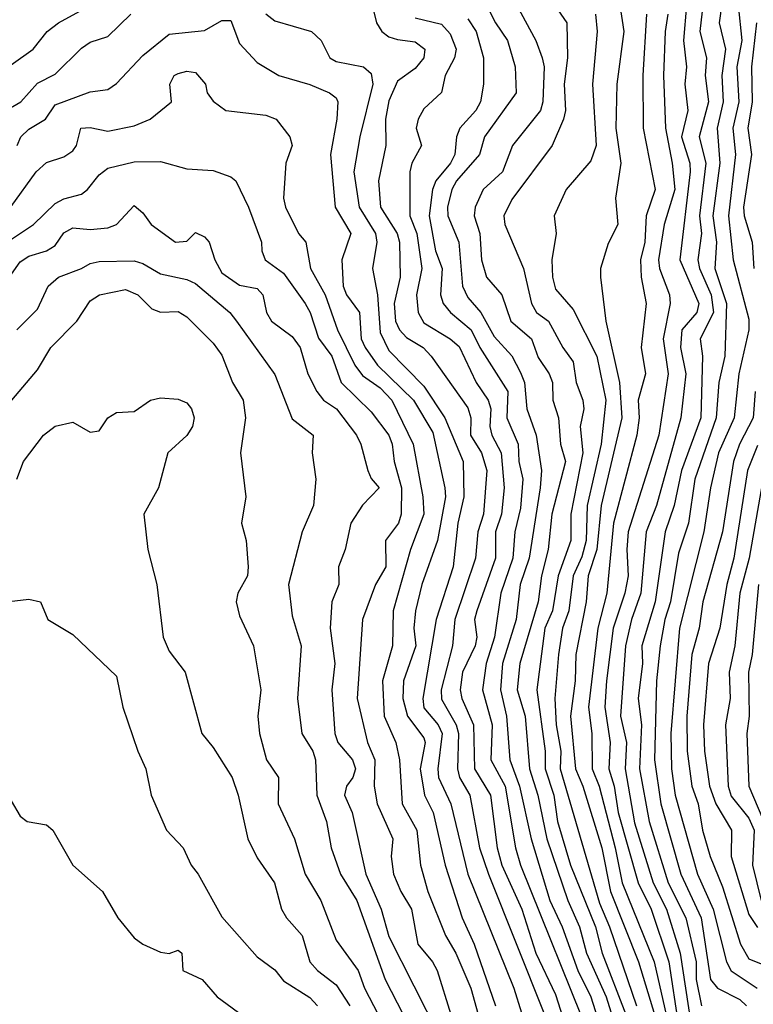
# Model space of a CAD drawing. Header units: metres. Extents: x -51132 to -49532, y -231222 to -229437.
# Tile 575 of 656: x -49891 to -49849, y -230152 to -230096. Entities that reach past the tile are written whole.
import ezdxf

# ---------------------------------------------------------------- set-up
doc = ezdxf.new("R2010")
doc.units = ezdxf.units.M
for name, color, linetype in [('CONTOUR_HALF', 8, 'Continuous'), ('CONTOUR_INDEX', 1, 'Continuous'), ('CONTOUR_INTER', 3, 'Continuous')]:
    doc.layers.add(name, color=color, linetype=linetype)

msp = doc.modelspace()

# ---------------------------------------------------------------- linework, layer by layer
at = {"layer": 'CONTOUR_HALF'}
for points, elevation in [([(-49850.352, -230092.759), (-49850.756, -230095.759), (-49850.408, -230097.259), (-49850.602, -230098.759), (-49850.532, -230100.259), (-49850.878, -230101.759), (-49850.718, -230103.759), (-49851.114, -230106.759), (-49850.908, -230108.259), (-49851.006, -230109.759), (-49850.341, -230111.759), (-49850.432, -230114.759), (-49850.773, -230116.259), (-49850.932, -230118.259), (-49852.149, -230121.759), (-49852.503, -230124.259), (-49853.08, -230125.978), (-49853.536, -230128.759), (-49853.852, -230129.759), (-49854.118, -230131.259), (-49854.332, -230133.259), (-49854.446, -230137.759), (-49854.078, -230140.259), (-49852.946, -230144.259), (-49851.787, -230146.759), (-49851.254, -230150.259), (-49850.859, -230150.759), (-49849.58, -230151.403), (-49849.205, -230151.759)], 70.5), ([(-49870.634, -230094.259), (-49870.289, -230095.759), (-49869.981, -230096.259), (-49869.58, -230096.56), (-49869.08, -230096.716), (-49868.08, -230096.838), (-49867.531, -230097.259), (-49867.589, -230097.759), (-49868.08, -230098.357), (-49869.08, -230099.089), (-49869.58, -230100.202), (-49869.776, -230101.259), (-49869.755, -230102.759), (-49870.175, -230104.759), (-49870.053, -230106.259), (-49869.094, -230107.759), (-49868.974, -230108.259), (-49868.926, -230110.259), (-49869.268, -230111.759), (-49869.189, -230112.759), (-49868.963, -230113.259), (-49868.58, -230113.68), (-49867.631, -230114.259), (-49867.167, -230114.759), (-49865.08, -230117.691), (-49864.916, -230118.259), (-49864.924, -230119.259), (-49864.292, -230120.259), (-49863.995, -230121.259), (-49864.191, -230123.759), (-49864.506, -230124.759), (-49864.648, -230126.259), (-49865.817, -230129.759), (-49865.955, -230131.259), (-49866.606, -230133.759), (-49866.58, -230134.294), (-49865.746, -230135.759), (-49865.618, -230136.259), (-49865.673, -230138.259), (-49865.559, -230138.759), (-49864.97, -230139.759), (-49864.408, -230142.759), (-49863.909, -230144.259), (-49860.71, -230152.259)], 76.5), ([(-49862.547, -230094.259), (-49861.204, -230096.759), (-49860.838, -230097.759), (-49860.739, -230098.259), (-49860.8, -230100.259), (-49860.945, -230100.759), (-49862.529, -230102.759), (-49863.109, -230104.259), (-49864.203, -230105.259), (-49864.666, -230106.259), (-49864.71, -230106.759), (-49864.393, -230107.759), (-49864.3, -230109.259), (-49864.021, -230110.259), (-49863.15, -230111.259), (-49862.619, -230112.759), (-49861.45, -230113.759), (-49861.08, -230114.824), (-49860.441, -230115.759), (-49860.26, -230116.259), (-49860.236, -230117.259), (-49859.908, -230118.259), (-49859.803, -230119.759), (-49859.517, -230120.759), (-49860.299, -230123.759), (-49860.495, -230125.759), (-49860.877, -230127.259), (-49861.077, -230128.759), (-49862.119, -230132.259), (-49862.264, -230133.759), (-49861.821, -230135.259), (-49861.57, -230138.259), (-49861.084, -230139.759), (-49860.573, -230142.259), (-49859.391, -230145.759), (-49858.708, -230147.259), (-49858.313, -230148.759), (-49857.19, -230151.259), (-49856.565, -230153.259)], 74.5), ([(-49891.08, -230098.156), (-49889.83, -230097.259), (-49889.044, -230096.259), (-49888.391, -230095.759), (-49886.558, -230094.759)], 76.5), ([(-49852.615, -230094.759), (-49852.801, -230096.759), (-49852.628, -230098.259), (-49852.722, -230099.259), (-49852.544, -230100.759), (-49852.902, -230102.259), (-49852.437, -230103.759), (-49852.413, -230104.259), (-49852.997, -230109.259), (-49851.929, -230111.759), (-49852.04, -230112.259), (-49852.896, -230113.259), (-49852.96, -230114.259), (-49852.663, -230115.759), (-49852.945, -230118.259), (-49854.333, -230123.259), (-49854.917, -230124.759), (-49855.23, -230128.259), (-49855.753, -230129.759), (-49856.091, -230131.259), (-49856.389, -230135.259), (-49856.044, -230136.759), (-49856.117, -230138.259), (-49855.58, -230141.334), (-49854.522, -230144.759), (-49853.765, -230146.259), (-49852.976, -230148.759), (-49852.368, -230152.759)], 71.5), ([(-49865.08, -230095.539), (-49864.611, -230096.259), (-49864.189, -230097.759), (-49864.185, -230099.259), (-49864.356, -230100.259), (-49864.625, -230100.759), (-49865.537, -230101.759), (-49865.726, -230102.259), (-49865.811, -230103.259), (-49866.074, -230103.759), (-49866.904, -230104.759), (-49867.09, -230105.259), (-49867.271, -230106.759), (-49866.921, -230108.759), (-49866.54, -230109.759), (-49866.625, -230111.259), (-49866.476, -230111.759), (-49866.073, -230112.259), (-49864.887, -230113.259), (-49864.393, -230114.259), (-49862.795, -230116.759), (-49862.851, -230118.259), (-49862.21, -230119.759), (-49862.171, -230120.759), (-49861.942, -230121.759), (-49862.08, -230123.418), (-49862.396, -230124.759), (-49862.519, -230126.259), (-49863.195, -230128.259), (-49863.55, -230130.759), (-49864.041, -230132.259), (-49864.25, -230133.759), (-49863.693, -230135.759), (-49863.759, -230137.759), (-49862.953, -230139.259), (-49862.364, -230142.759), (-49862.082, -230143.759), (-49858.08, -230153.704)], 75.5), ([(-49857.803, -230095.259), (-49857.704, -230096.259), (-49857.968, -230099.259), (-49857.775, -230102.759), (-49858.08, -230103.626), (-49859.485, -230105.259), (-49860.159, -230106.759), (-49860.055, -230107.759), (-49860.29, -230109.259), (-49860.264, -230110.259), (-49860.08, -230110.934), (-49859.08, -230112.098), (-49857.723, -230114.759), (-49857.208, -230117.259), (-49857.492, -230119.759), (-49858.278, -230123.259), (-49858.332, -230125.259), (-49858.58, -230126.179), (-49859.076, -230127.259), (-49859.32, -230129.259), (-49859.683, -230130.259), (-49859.918, -230131.759), (-49860.114, -230134.259), (-49860.041, -230135.759), (-49859.787, -230137.259), (-49859.82, -230138.259), (-49857.58, -230145.914), (-49857.002, -230147.259), (-49855.472, -230151.759)], 73.5), ([(-49854.895, -230095.259), (-49855.118, -230098.759), (-49855.087, -230101.759), (-49854.411, -230105.259), (-49854.92, -230106.759), (-49855.005, -230108.259), (-49855.239, -230109.259), (-49855.204, -230110.259), (-49854.925, -230111.759), (-49855.212, -230114.259), (-49854.95, -230115.759), (-49855.371, -230117.259), (-49855.32, -230118.259), (-49855.445, -230119.259), (-49856.777, -230124.259), (-49857.168, -230128.259), (-49857.672, -230130.259), (-49858.201, -230134.759), (-49858.024, -230136.259), (-49857.991, -230138.259), (-49857.603, -230139.259), (-49856.682, -230142.759), (-49856.29, -230144.759), (-49854.468, -230149.259), (-49853.58, -230153.192)], 72.5), ([(-49890.75, -230102.759), (-49890.538, -230102.259), (-49890.08, -230101.813), (-49889.13, -230101.259), (-49888.58, -230100.44), (-49886.58, -230099.695), (-49885.58, -230099.551), (-49885.08, -230099.209), (-49883.58, -230097.63), (-49882.08, -230096.402), (-49880.08, -230096.189), (-49879.08, -230095.621), (-49878.58, -230095.63), (-49878.08, -230096.94), (-49877.08, -230098.017), (-49875.848, -230098.759), (-49874.08, -230099.283), (-49872.95, -230099.759), (-49872.58, -230100.043), (-49872.486, -230100.259), (-49872.543, -230101.259), (-49872.903, -230103.259), (-49872.641, -230106.259), (-49871.748, -230107.759), (-49872.263, -230109.259), (-49872.178, -230110.759), (-49871.986, -230111.259), (-49871.248, -230112.259), (-49871.16, -230113.759), (-49870.92, -230114.259), (-49870.221, -230115.259), (-49868.175, -230117.259), (-49867.08, -230119.101), (-49866.386, -230122.259), (-49866.349, -230122.759), (-49866.811, -230125.259), (-49867.706, -230127.759), (-49868.063, -230129.259), (-49868.147, -230130.259), (-49868.048, -230131.259), (-49868.736, -230133.259), (-49868.786, -230134.259), (-49868.51, -230135.259), (-49867.58, -230136.496), (-49867.51, -230136.759), (-49867.797, -230138.259), (-49867.544, -230139.759), (-49867.053, -230140.759), (-49866.362, -230143.759), (-49865.397, -230146.759), (-49864.71, -230148.259), (-49863.495, -230151.759)], 77.5), ([(-49848.633, -230095.759), (-49848.929, -230098.259), (-49848.883, -230100.259), (-49849.138, -230101.759), (-49848.927, -230103.259), (-49849.376, -230106.259), (-49849.341, -230106.759), (-49848.88, -230108.259), (-49848.792, -230109.759)], 69.5), ([(-49891.58, -230108.434), (-49889.815, -230107.259), (-49888.58, -230106.062), (-49888.08, -230105.785), (-49887.08, -230105.517), (-49886.737, -230105.259), (-49886.08, -230104.422), (-49885.58, -230104.047), (-49884.08, -230103.686), (-49882.58, -230103.662), (-49881.08, -230104.088), (-49879.58, -230104.166), (-49878.58, -230104.532), (-49878.3, -230104.759), (-49877.576, -230106.259), (-49876.829, -230108.259), (-49876.814, -230108.759), (-49876.622, -230109.259), (-49875.58, -230110.033), (-49874.344, -230111.759), (-49874.05, -230112.259), (-49873.58, -230113.722), (-49872.826, -230114.759), (-49872.295, -230116.259), (-49870.58, -230117.93), (-49869.58, -230119.248), (-49869.379, -230119.759), (-49869.266, -230120.759), (-49868.855, -230122.259), (-49868.866, -230123.759), (-49869.026, -230124.259), (-49869.77, -230125.259), (-49869.739, -230126.759), (-49870.343, -230127.759), (-49871.085, -230129.759), (-49871.386, -230134.259), (-49870.79, -230136.759), (-49870.382, -230137.759), (-49870.412, -230139.259), (-49870.244, -230140.259), (-49869.352, -230142.259), (-49869.444, -230143.259), (-49869.314, -230144.259), (-49868.898, -230145.259), (-49868.287, -230146.259), (-49867.918, -230148.259), (-49867.091, -230149.259), (-49866.827, -230149.759), (-49866.039, -230152.259)], 78.5), ([(-49887.08, -230109.759), (-49886.58, -230109.464), (-49886.08, -230109.35), (-49884.08, -230109.319), (-49883.58, -230109.478), (-49882.58, -230110.064), (-49881.08, -230110.385), (-49880.58, -230110.613), (-49878.643, -230112.259), (-49878.252, -230112.759), (-49876.08, -230115.807), (-49875.08, -230118.318), (-49873.892, -230119.259), (-49873.941, -230120.259), (-49873.735, -230121.759), (-49873.87, -230123.259), (-49874.507, -230124.759), (-49875.294, -230127.759), (-49875.08, -230129.548), (-49874.571, -230131.259), (-49874.789, -230134.259), (-49874.532, -230136.259), (-49873.904, -230137.259), (-49873.763, -230137.759), (-49873.669, -230139.759), (-49873.137, -230141.259), (-49872.871, -230142.759), (-49872.338, -230144.259), (-49871.409, -230145.759), (-49869.777, -230150.259), (-49868.764, -230152.259)], 79.5), ([(-49890.762, -230113.259), (-49889.58, -230112.079), (-49888.98, -230110.759), (-49888.399, -230110.259), (-49887.08, -230109.759)], 79.5), ([(-49848.704, -230116.759), (-49848.834, -230118.259), (-49849.595, -230119.759), (-49849.952, -230120.759), (-49850.572, -230124.759), (-49851.686, -230128.759), (-49851.9, -230130.259), (-49852.324, -230131.759), (-49852.604, -230135.259), (-49852.578, -230137.259), (-49852.326, -230139.259), (-49851.966, -230140.259), (-49851.708, -230141.759), (-49851.28, -230143.259), (-49850.58, -230144.995), (-49849.549, -230148.259), (-49849.08, -230149.087), (-49848.08, -230149.491)], 69.5), ([(-49890.773, -230121.759), (-49890.39, -230120.759), (-49889.246, -230119.259), (-49888.58, -230118.734), (-49887.58, -230118.511), (-49886.58, -230119.086), (-49886.08, -230119), (-49885.58, -230118.273), (-49885.08, -230117.963), (-49884.08, -230117.902), (-49883.159, -230117.259)], 80.5), ([(-49883.159, -230117.259), (-49882.58, -230117.122), (-49881.58, -230117.208), (-49881.08, -230117.417), (-49880.815, -230117.759), (-49880.663, -230118.259), (-49880.769, -230118.759), (-49881.08, -230119.282), (-49882.169, -230120.259), (-49882.692, -230122.259), (-49883.527, -230123.759), (-49883.306, -230125.759), (-49882.797, -230127.759), (-49882.439, -230130.759), (-49882.08, -230131.56), (-49881.174, -230132.759), (-49880.231, -230136.259), (-49879.58, -230137.057), (-49878.507, -230138.759), (-49878.162, -230139.759), (-49877.613, -230142.259), (-49877.08, -230143.338), (-49876.083, -230144.759), (-49875.691, -230146.259), (-49875.415, -230146.759), (-49874.51, -230147.759), (-49874.068, -230149.259), (-49873.642, -230149.759), (-49872.58, -230150.567), (-49871.808, -230151.759)], 80.5), ([(-49848.18, -230121.259), (-49849.048, -230126.259), (-49849.581, -230128.259), (-49849.864, -230131.259), (-49850.201, -230132.759), (-49850.138, -230134.259), (-49850.401, -230135.759), (-49850.258, -230139.259), (-49850.08, -230139.823), (-49849.08, -230141.072), (-49848.765, -230141.759), (-49848.857, -230143.759), (-49848.377, -230145.759)], 68.5), ([(-49893.5, -230139.259), (-49893.08, -230139.099), (-49892.39, -230139.259), (-49891.08, -230140.08), (-49890.58, -230140.953), (-49890.174, -230141.259), (-49889.08, -230141.447), (-49888.712, -230141.759), (-49887.57, -230143.759), (-49885.886, -230145.259), (-49885.008, -230146.759), (-49884.08, -230147.884), (-49883.58, -230148.261), (-49882.58, -230148.709), (-49882.08, -230148.789), (-49881.58, -230148.594), (-49881.366, -230148.759), (-49881.303, -230149.759), (-49880.211, -230150.259), (-49879.351, -230151.259), (-49877.58, -230152.56)], 81.5)]:
    msp.add_lwpolyline(points, dxfattribs=dict(at, elevation=elevation))
at = {"layer": 'CONTOUR_INDEX'}
for points, elevation in [([(-49864.01, -230094.759), (-49863.508, -230095.759), (-49862.809, -230096.759), (-49862.389, -230098.259), (-49862.322, -230099.759), (-49864.121, -230102.259), (-49864.404, -230103.259), (-49865.716, -230104.759), (-49865.996, -230105.259), (-49866.233, -230106.259), (-49866.209, -230106.759), (-49865.593, -230108.259), (-49865.374, -230110.759), (-49865.08, -230111.419), (-49864.336, -230112.259), (-49863.58, -230113.632), (-49862.58, -230114.727), (-49862.08, -230115.693), (-49861.852, -230116.259), (-49861.723, -230117.759), (-49861.179, -230119.259), (-49860.887, -230121.259), (-49860.961, -230122.259), (-49861.59, -230126.259), (-49862.095, -230127.759), (-49862.327, -230129.759), (-49863.099, -230132.259), (-49863.217, -230133.759), (-49862.874, -230135.259), (-49862.689, -230137.759), (-49862.127, -230139.259), (-49861.471, -230142.259), (-49860.403, -230145.759), (-49859.7, -230147.259), (-49858.803, -230149.759), (-49858.065, -230151.259), (-49856.797, -230155.259)], 75), ([(-49849.678, -230094.759), (-49849.463, -230096.759), (-49849.764, -230098.259), (-49849.651, -230100.259), (-49849.992, -230101.759), (-49849.838, -230103.259), (-49850.226, -230106.759), (-49849.957, -230109.259), (-49849.08, -230112.65), (-49849.073, -230113.259), (-49849.64, -230115.759), (-49849.899, -230118.259), (-49850.801, -230120.259), (-49851.255, -230122.259), (-49851.63, -230124.759), (-49853.015, -230130.259), (-49853.507, -230136.259), (-49853.473, -230138.259), (-49853.265, -230139.759), (-49852.005, -230144.259), (-49851.099, -230146.259), (-49850.336, -230149.259), (-49850.08, -230149.764), (-49848.59, -230150.759)], 70), ([(-49891.059, -230117.259), (-49889.58, -230115.538), (-49888.825, -230114.259), (-49887.354, -230112.759), (-49886.58, -230111.592), (-49886.053, -230111.259)], 80), ([(-49886.053, -230111.259), (-49884.58, -230110.947), (-49883.876, -230111.259), (-49883.08, -230112.055), (-49882.58, -230112.248), (-49881.58, -230112.211), (-49881.08, -230112.52), (-49879.58, -230114.014), (-49879.08, -230114.694), (-49878.489, -230116.259), (-49877.869, -230117.259), (-49877.741, -230118.259), (-49878.018, -230120.259), (-49877.719, -230122.759), (-49877.971, -230124.259), (-49877.7, -230125.259), (-49877.589, -230126.759), (-49877.618, -230127.259), (-49878.179, -230128.259), (-49878.265, -230128.759), (-49878.08, -230129.539), (-49877.286, -230131.259), (-49876.866, -230133.759), (-49877.042, -230135.259), (-49876.953, -230136.259), (-49876.538, -230137.759), (-49875.856, -230138.759), (-49875.881, -230140.259), (-49874.949, -230142.259), (-49874.351, -230144.259), (-49873.454, -230145.759), (-49872.58, -230148.017), (-49871.317, -230149.759), (-49870.97, -230150.759), (-49870.189, -230152.259)], 80)]:
    msp.add_lwpolyline(points, dxfattribs=dict(at, elevation=elevation))
at = {"layer": 'CONTOUR_INTER'}
for points, elevation in [([(-49851.517, -230093.259), (-49851.867, -230096.259), (-49851.477, -230097.759), (-49851.555, -230098.759), (-49851.363, -230100.259), (-49851.893, -230102.259), (-49851.513, -230103.759), (-49851.883, -230106.759), (-49851.763, -230107.759), (-49851.98, -230109.259), (-49851.891, -230109.759), (-49851.212, -230111.259), (-49851.08, -230112.259), (-49851.838, -230113.759), (-49851.712, -230114.759), (-49851.807, -230118.259), (-49852.906, -230121.259), (-49853.32, -230123.259), (-49853.842, -230124.759), (-49854.412, -230128.759), (-49855.16, -230131.259), (-49855.125, -230132.259), (-49855.378, -230134.259), (-49855.185, -230135.759), (-49855.309, -230138.259), (-49854.741, -230141.259), (-49853.668, -230144.759), (-49852.67, -230146.759), (-49852.064, -230149.259), (-49852.076, -230150.259), (-49851.76, -230151.759)], 71), ([(-49860.808, -230093.759), (-49859.444, -230095.759), (-49859.409, -230097.759), (-49859.594, -230099.259), (-49859.521, -230100.759), (-49859.626, -230101.259), (-49860.281, -230102.759), (-49862.58, -230105.819), (-49863.023, -230106.759), (-49862.966, -230107.259), (-49861.914, -230109.759), (-49861.45, -230111.759), (-49861.164, -230112.259), (-49860.482, -230112.759), (-49859.668, -230114.259), (-49859.08, -230115.074), (-49858.905, -230116.259), (-49858.526, -230117.259), (-49858.47, -230117.759), (-49858.673, -230118.759), (-49858.529, -230120.259), (-49859.213, -230123.759), (-49859.215, -230125.259), (-49859.925, -230127.259), (-49860.253, -230129.259), (-49860.689, -230130.259), (-49861.143, -230133.759), (-49860.666, -230137.259), (-49860.665, -230138.259), (-49860.184, -230139.759), (-49859.961, -230141.259), (-49859.231, -230143.759), (-49857.806, -230147.259), (-49857.428, -230148.759), (-49856.085, -230152.259)], 74), ([(-49856.42, -230094.759), (-49856.187, -230096.259), (-49856.584, -230099.259), (-49856.643, -230101.759), (-49856.369, -230103.759), (-49856.672, -230105.759), (-49856.526, -230107.259), (-49857.08, -230108.337), (-49857.526, -230109.759), (-49857.53, -230110.259), (-49857.222, -230112.759), (-49856.447, -230116.259), (-49856.3, -230118.259), (-49857.478, -230123.259), (-49857.738, -230125.759), (-49858.226, -230127.259), (-49858.344, -230128.759), (-49858.935, -230131.759), (-49858.957, -230133.259), (-49859.223, -230135.259), (-49858.952, -230138.259), (-49858.52, -230139.259), (-49857.448, -230142.759), (-49856.958, -230145.259), (-49855.359, -230149.259), (-49854.292, -230152.759)], 73), ([(-49891.58, -230100.871), (-49890.534, -230100.259), (-49889.58, -230099.197), (-49888.58, -230098.695), (-49887.08, -230097.207), (-49886.58, -230096.871), (-49885.58, -230096.549), (-49884.273, -230095.259)], 77), ([(-49876.58, -230095.247), (-49876.08, -230095.646), (-49873.98, -230096.259), (-49873.439, -230096.759), (-49872.946, -230097.759), (-49872.58, -230097.961), (-49871.011, -230098.259), (-49870.58, -230098.657), (-49870.482, -230099.259), (-49871.222, -230102.259), (-49871.569, -230104.259), (-49871.264, -230106.259), (-49870.344, -230107.759), (-49870.257, -230108.259), (-49870.506, -230109.759), (-49870.214, -230111.259), (-49870.08, -230113.401), (-49869.58, -230114.435), (-49867.58, -230116.46), (-49866.396, -230118.259), (-49865.348, -230120.759), (-49865.298, -230122.759), (-49865.65, -230124.259), (-49865.919, -230126.759), (-49866.876, -230129.759), (-49867.647, -230134.259), (-49867.58, -230134.788), (-49866.77, -230135.759), (-49866.541, -230136.259), (-49866.786, -230138.259), (-49866.744, -230138.759), (-49866.046, -230140.259), (-49865.069, -230144.259), (-49862.46, -230150.759), (-49861.58, -230153.579)], 77), ([(-49868.08, -230095.484), (-49866.58, -230095.828), (-49866.08, -230096.384), (-49865.749, -230097.259), (-49865.841, -230097.759), (-49866.364, -230098.759), (-49866.58, -230099.74), (-49867.58, -230100.666), (-49867.9, -230101.259), (-49868.014, -230101.759), (-49867.717, -230102.759), (-49868.271, -230103.759), (-49868.376, -230104.259), (-49868.387, -230106.759), (-49867.978, -230107.759), (-49867.696, -230109.759), (-49868.009, -230111.259), (-49867.914, -230112.259), (-49867.58, -230112.852), (-49866.077, -230113.759), (-49865.58, -230114.211), (-49864.597, -230116.259), (-49863.922, -230117.259), (-49863.77, -230117.759), (-49863.819, -230118.759), (-49863.712, -230119.259), (-49863.176, -230120.259), (-49863.011, -230122.259), (-49863.166, -230123.759), (-49863.502, -230124.759), (-49863.506, -230126.259), (-49864.568, -230129.259), (-49864.689, -230129.759), (-49864.572, -230130.759), (-49864.663, -230131.259), (-49865.388, -230132.759), (-49865.509, -230133.759), (-49865.413, -230134.259), (-49864.753, -230135.759), (-49864.69, -230138.259), (-49863.788, -230139.759), (-49863.413, -230142.759), (-49863.14, -230143.759), (-49861.996, -230146.259), (-49861.207, -230148.759), (-49860.08, -230151.114), (-49859.404, -230153.259)], 76), ([(-49853.681, -230095.259), (-49853.842, -230096.259), (-49853.932, -230098.759), (-49853.818, -230101.759), (-49853.432, -230103.759), (-49853.293, -230105.259), (-49853.898, -230107.259), (-49854.227, -230109.259), (-49854.156, -230109.759), (-49853.597, -230111.259), (-49853.546, -230111.759), (-49853.949, -230113.759), (-49853.672, -230115.759), (-49854.206, -230119.259), (-49855.944, -230124.759), (-49856.027, -230125.759), (-49855.943, -230127.259), (-49856.139, -230128.259), (-49856.794, -230130.259), (-49857.178, -230133.259), (-49857.271, -230134.759), (-49856.979, -230136.759), (-49857.051, -230138.259), (-49856.739, -230139.259), (-49856.518, -230140.759), (-49855.38, -230144.759), (-49854.641, -230146.259), (-49853.629, -230149.259), (-49853.08, -230152.903)], 72), ([(-49891.08, -230106.218), (-49889.667, -230104.259), (-49889.08, -230103.72), (-49888.08, -230103.398), (-49887.58, -230103.063), (-49887.37, -230102.759), (-49887.112, -230101.759), (-49886.58, -230101.727), (-49885.58, -230101.932), (-49884.08, -230101.627), (-49883.179, -230101.259), (-49881.956, -230100.259), (-49882.059, -230099.259), (-49881.804, -230098.759), (-49881.58, -230098.653), (-49881.08, -230098.517), (-49880.58, -230098.583), (-49880.025, -230099.259), (-49879.928, -230099.759), (-49879.58, -230100.216), (-49878.853, -230100.759), (-49876.58, -230101.026), (-49875.989, -230101.259), (-49875.217, -230102.259), (-49875.09, -230102.759), (-49875.44, -230103.759), (-49875.584, -230105.759), (-49875.461, -230106.259), (-49874.723, -230107.759), (-49874.309, -230108.259), (-49874.037, -230109.759), (-49873.202, -230111.259), (-49872.501, -230113.259), (-49871.518, -230115.259), (-49871.08, -230115.86), (-49870.08, -230116.559), (-49869.404, -230117.259), (-49868.197, -230119.759), (-49867.639, -230122.759), (-49867.585, -230123.759), (-49868.338, -230125.759), (-49869.323, -230129.259), (-49869.376, -230131.259), (-49869.941, -230133.259), (-49869.84, -230135.259), (-49869.172, -230136.759), (-49868.974, -230137.759), (-49868.81, -230140.259), (-49867.979, -230141.759), (-49867.765, -230143.759), (-49867.362, -230145.259), (-49866.358, -230147.759), (-49865.754, -230148.759), (-49864.899, -230150.759), (-49864.077, -230153.759)], 78), ([(-49892.08, -230111.489), (-49890.58, -230109.387), (-49890.08, -230109.049), (-49889.069, -230108.759), (-49888.58, -230108.441), (-49888.08, -230107.724), (-49887.58, -230107.44), (-49886.58, -230107.538), (-49885.58, -230107.45), (-49885.08, -230107.246), (-49884.08, -230106.174), (-49883.58, -230106.595), (-49883.116, -230107.259), (-49881.733, -230108.259), (-49881.08, -230108.194), (-49880.58, -230107.707), (-49880.08, -230107.954), (-49879.815, -230108.259), (-49879.49, -230109.259), (-49879.08, -230110.012), (-49878.08, -230110.708), (-49877.08, -230110.895), (-49876.746, -230111.259), (-49876.552, -230112.259), (-49876.251, -230112.759), (-49875.08, -230113.64), (-49874.637, -230114.259), (-49874.192, -230115.759), (-49873.684, -230116.759), (-49873.295, -230117.259), (-49872.559, -230117.759), (-49871.426, -230119.259), (-49871.18, -230119.759), (-49870.782, -230121.259), (-49870.58, -230121.714), (-49870.126, -230122.259), (-49871.08, -230123.246), (-49871.749, -230124.259), (-49872.062, -230125.759), (-49872.447, -230126.759), (-49872.426, -230127.759), (-49872.833, -230128.759), (-49872.915, -230130.259), (-49872.657, -230132.259), (-49872.825, -230133.759), (-49872.65, -230136.259), (-49872.48, -230136.759), (-49871.639, -230137.759), (-49871.477, -230138.259), (-49871.619, -230138.759), (-49871.991, -230139.259), (-49872.11, -230139.759), (-49871.673, -230140.759), (-49870.883, -230144.259), (-49870.009, -230146.259), (-49869.58, -230147.812), (-49865.307, -230156.259)], 79), ([(-49848.58, -230119.837), (-49849.14, -230121.259), (-49849.931, -230126.259), (-49850.334, -230127.759), (-49850.724, -230130.259), (-49851.361, -230132.259), (-49851.648, -230135.759), (-49851.606, -230137.259), (-49851.305, -230139.259), (-49850.948, -230140.259), (-49850.051, -230141.759), (-49850.088, -230143.259), (-49849.08, -230146.571), (-49848.58, -230147.303)], 69), ([(-49848.526, -230127.759), (-49848.873, -230131.759), (-49849.091, -230132.759), (-49849.053, -230135.259), (-49849.194, -230136.259), (-49849.077, -230139.259), (-49848.006, -230141.759)], 68), ([(-49896.655, -230128.759), (-49895.08, -230129.19), (-49890.08, -230128.603), (-49889.417, -230128.759), (-49888.994, -230129.759), (-49887.58, -230130.619), (-49885.08, -230132.993), (-49884.72, -230134.759), (-49883.879, -230137.259), (-49883.422, -230138.259), (-49883.107, -230139.759), (-49882.241, -230141.759), (-49881.299, -230142.759), (-49880.841, -230143.759), (-49880.437, -230144.259), (-49879.08, -230146.697), (-49877.08, -230148.985), (-49876.08, -230149.725), (-49875.58, -230150.341), (-49874.08, -230151.291), (-49873.631, -230151.759)], 81)]:
    msp.add_lwpolyline(points, dxfattribs=dict(at, elevation=elevation))

doc.saveas('drawing.dxf')
